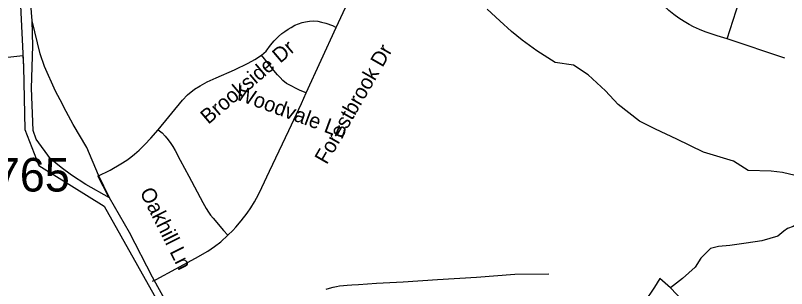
# Model space of a CAD drawing. Extents: x 1268485 to 1426702, y 514839 to 616766.
# Drawn here: x 1353261 to 1356649, y 536706 to 537907 of the extents above; entities that cross this region are included whole.
import ezdxf

# ---------------------------------------------------------------- set-up
doc = ezdxf.new("R2010")
doc.units = 0
for name, color, linetype in [('Old_Level_10', 7, 'Continuous'), ('Old_Level_29', 7, 'Continuous'), ('Old_Level_32', 7, 'Continuous'), ('Old_Level_35', 7, 'Continuous'), ('Old_Level_48', 7, 'Continuous'), ('Old_Level_49', 7, 'Continuous'), ('Old_Level_59', 7, 'Continuous'), ('Old_Level_62', 7, 'Continuous'), ('Old_Level_8', 7, 'Continuous')]:
    doc.layers.add(name, color=color, linetype=linetype)

msp = doc.modelspace()

# ---------------------------------------------------------------- linework, layer by layer
at = {"layer": 'Old_Level_29'}
for points in [[(1353334.495, 537883.934), (1353321.615, 538048.981), (1353295.217, 538222.982), (1353269.34, 538440.014), (1353251.753, 538640.633), (1353216.579, 538846.826)], [(1353674.212, 537105.496), (1353625.123, 537204.352), (1353573.731, 537325.963), (1353513.749, 537428.344), (1353473.172, 537504.248), (1353467.592, 537517.191), (1353436.618, 537574.258), (1353387.875, 537682.4), (1353369.845, 537738.423), (1353334.495, 537883.934)], [(1354074.751, 536340.288), (1353982.322, 536540.293), (1353901.462, 536688.191), (1353863.033, 536757.196), (1353761.34, 536953.536), (1353674.212, 537105.496)]]:
    msp.add_lwpolyline(points, dxfattribs=at)
at = {"layer": 'Old_Level_32'}
for points in [[(1353338.442, 537402.064), (1353330.587, 537588.103), (1353337.047, 537773.265), (1353334.495, 537883.934)], [(1353674.212, 537105.496), (1353570.144, 537163.318), (1353506.688, 537205.18), (1353461.33, 537238.108), (1353414.297, 537277.274), (1353352.187, 537362.895), (1353338.442, 537402.064)]]:
    msp.add_lwpolyline(points, dxfattribs=at)
at = {"layer": 'Old_Level_35'}
for p, q in [((1354669.617, 537854.588), (1354838.273, 538212.763)), ((1354537.974, 537566.337), (1354669.617, 537854.588)), ((1356640.783, 537718.896), (1356387.954, 537804.043)), ((1353623.236, 537200.37), (1353666.502, 537115.991))]:
    msp.add_line(p, q, dxfattribs=at)
for points in [[(1356387.954, 537804.043), (1356427.529, 537926.818), (1356437.269, 537956.961), (1356445.266, 537984.386), (1356451.212, 538007.506), (1356453.878, 538031.138), (1356454.391, 538052.105), (1356454.391, 538074.148), (1356452.238, 538095.114), (1356447.419, 538117.67), (1356440.96, 538140.79), (1356434.501, 538159.04), (1356426.504, 538178.417), (1356414.098, 538203.177), (1356404.973, 538223.067), (1356396.361, 538241.317), (1356387.749, 538261.771), (1356382.417, 538282.174), (1356377.496, 538303.704), (1356373.703, 538328.413), (1356374.83, 538350.507), (1356375.856, 538378.446), (1356391.03, 538466.054), (1356379.649, 538548.331)], [(1356387.954, 537804.043), (1356344.278, 537817.679), (1356290.964, 537835.416), (1356265.743, 537845.618), (1356240.521, 537857.511), (1356221.144, 537867.199), (1356198.486, 537880.63), (1356175.417, 537895.138), (1356153.887, 537910.67), (1356131.844, 537928.459), (1356109.801, 537949.425), (1356082.426, 537977.927), (1356062.536, 538001.56), (1356045.824, 538024.679), (1356033.521, 538044.056), (1356020.5, 538066.049), (1356008.71, 538088.707), (1355997.535, 538113.928), (1355987.282, 538141.866), (1355979.08, 538169.292), (1355965.751, 538221.427)], [(1354341.226, 537733.044), (1354361.629, 537750.319), (1354381.109, 537776.669), (1354396.795, 537795.636), (1354416.583, 537813.937), (1354431.039, 537827.163), (1354444.265, 537835.878), (1354458.619, 537846.489), (1354472.46, 537854.691), (1354488.454, 537864.123), (1354504.55, 537870.737), (1354520.749, 537875.76), (1354535.718, 537879.041), (1354553.353, 537881.604), (1354571.295, 537882.886), (1354589.852, 537881.399), (1354605.538, 537878.067), (1354624.096, 537873.146), (1354653.111, 537862.432), (1354669.617, 537854.588)], [(1353888.471, 537404.448), (1353995.406, 537535.374), (1354016.424, 537557.622), (1354046.772, 537583.612), (1354072.403, 537598.376), (1354102.751, 537614.627), (1354142.223, 537632.517), (1354222.706, 537668.555), (1354282.581, 537697.673), (1354311.801, 537714.025), (1354341.226, 537733.044)], [(1354537.974, 537566.337), (1354511.727, 537576.743), (1354493.478, 537585.509), (1354472.255, 537597.145), (1354452.16, 537608.68), (1354435.858, 537621.239), (1354423.657, 537633.747), (1354411.764, 537646.307), (1354396.078, 537665.735), (1354374.137, 537692.7), (1354341.226, 537733.044)], [(1354193.794, 536940.774), (1354215.837, 536961.997), (1354228.55, 536976.299), (1354252.336, 537003.571), (1354278.378, 537038.481), (1354294.987, 537060.729), (1354311.596, 537088.36), (1354329.231, 537119.938), (1354343.892, 537150.901), (1354376.495, 537222.362), (1354461.9, 537401.628), (1354517.981, 537520.046), (1354537.974, 537566.337)], [(1353623.236, 537200.37), (1353677.575, 537227.078), (1353723.609, 537254.914), (1353749.754, 537271.574), (1353767.901, 537284.441), (1353784.51, 537297.872), (1353803.887, 537315.456), (1353829.621, 537340.523), (1353855.048, 537367.436), (1353888.471, 537404.448)], [(1353888.471, 537404.448), (1353905.491, 537391.017), (1353918.204, 537375.894), (1353931.84, 537359.798), (1353943.425, 537344.368), (1353952.653, 537330.424), (1353962.393, 537314.02), (1353985.153, 537271.574), (1354023.088, 537200.421), (1354084.399, 537085.08), (1354098.752, 537058.833), (1354109.21, 537041.814), (1354117.617, 537029.664), (1354129.408, 537015.362), (1354174.622, 536961.484), (1354193.794, 536940.774)], [(1353863.352, 536738.49), (1353879.347, 536746.744), (1354052.513, 536839.683), (1354106.237, 536870.748), (1354135.457, 536891.561), (1354162.523, 536912.323), (1354193.794, 536940.774)], [(1354626.454, 536703.323), (1354640.09, 536708.245), (1354656.802, 536712.756), (1354670.848, 536715.832), (1354684.894, 536717.831), (1354701.708, 536720.087), (1354718.625, 536721.42), (1354738.412, 536722.547), (1354768.452, 536724.803), (1354847.397, 536729.878), (1354963.867, 536735.568), (1355115.4, 536746.744), (1355287.132, 536756.073), (1355454.659, 536769.76), (1355603.63, 536771.247)]]:
    msp.add_lwpolyline(points, dxfattribs=at)
at = {"layer": 'Old_Level_48'}
msp.add_lwpolyline([(1353259.444, 538428.006), (1353295.43, 537681.86), (1353302.232, 537406.035), (1353363.362, 537246.926), (1353650.667, 537069.458), (1353870.731, 536677.805), (1354225.278, 535986.292), (1355148.323, 536194.358), (1355506.428, 536349.51), (1355510.699, 536135.484), (1356240.89, 536105.62), (1356386.567, 536461.884), (1357135.009, 536647.206), (1357849.282, 537192.793), (1358039.715, 537106.175), (1358357.584, 537271.404), (1357636.264, 535918.976), (1357514.007, 535753.747), (1357399.372, 535621.082), (1356932.634, 535379.971), (1356656.606, 535204.159), (1356152.417, 534709.271)], dxfattribs=at)
at = {"layer": 'Old_Level_49'}
for points in [[(1353079.411, 537708.307), (1353293.08, 537730.577)], [(1353293.08, 537730.577), (1353295.43, 537681.86), (1353302.232, 537406.035), (1353363.362, 537246.926), (1353650.667, 537069.458), (1353870.731, 536677.805), (1354225.278, 535986.292), (1355148.323, 536194.358), (1355560.865, 536332.961), (1355491.832, 536139.771), (1356189.973, 536205.517), (1356386.567, 536461.884), (1357135.009, 536647.206), (1357849.282, 537192.793), (1358039.715, 537106.175), (1358357.584, 537271.404), (1357636.264, 535918.976), (1357514.007, 535753.747), (1357399.372, 535621.082), (1356932.634, 535379.971), (1356656.606, 535204.159), (1356152.417, 534709.271)]]:
    msp.add_lwpolyline(points, dxfattribs=at)
at = {"layer": 'Old_Level_59'}
for points in [[(1356686.961, 537203.445), (1356630.661, 537217.103), (1356581.184, 537222.224), (1356480.526, 537225.639), (1356415.695, 537266.614), (1356284.327, 537305.881), (1356166.607, 537363.928), (1356072.773, 537406.61), (1356002.824, 537442.463), (1355909.415, 537516.302), (1355853.969, 537576.056), (1355777.616, 537645.64), (1355712.512, 537688.804), (1355632.178, 537699.834), (1355551.139, 537751.052), (1355487.162, 537798.002), (1355440.244, 537836.416), (1355389.062, 537883.366), (1355333.678, 537935.225)], [(1356858.036, 537187.349), (1356827.073, 537144.493), (1356800.313, 537113.017), (1356764.839, 537045.607), (1356717.883, 537004.699), (1356677.385, 536979.273), (1356653.086, 536969.891), (1356636.887, 536958.767), (1356610.333, 536937.134), (1356539.897, 536916.373), (1356471.615, 536906.274), (1356399.334, 536895.406), (1356349.199, 536890.69), (1356314.955, 536883.154), (1356300.704, 536869.518), (1356272.099, 536840.555), (1356247.185, 536800.826), (1356192.026, 536750.229), (1356139.02, 536709.475)]]:
    msp.add_lwpolyline(points, dxfattribs=at)
at = {"layer": 'Old_Level_62'}
for points in [[(1356686.961, 537203.445), (1356630.661, 537217.103), (1356581.184, 537222.224), (1356480.526, 537225.639), (1356415.695, 537266.614), (1356284.327, 537305.881), (1356166.607, 537363.928), (1356072.773, 537406.61), (1356002.824, 537442.463), (1355909.415, 537516.302), (1355853.969, 537576.056), (1355777.616, 537645.64), (1355712.512, 537688.804), (1355632.178, 537699.834), (1355551.139, 537751.052), (1355487.162, 537798.002), (1355440.244, 537836.416), (1355389.062, 537883.366), (1355333.678, 537935.225)], [(1356858.036, 537187.349), (1356827.073, 537144.493), (1356800.313, 537113.017), (1356764.839, 537045.607), (1356717.883, 537004.699), (1356677.385, 536979.273), (1356653.086, 536969.891), (1356636.887, 536958.767), (1356610.333, 536937.134), (1356539.897, 536916.373), (1356471.615, 536906.274), (1356399.334, 536895.406), (1356349.199, 536890.69), (1356314.955, 536883.154), (1356300.704, 536869.518), (1356272.099, 536840.555), (1356247.185, 536800.826), (1356192.026, 536750.229), (1356139.02, 536709.475)], [(1356139.02, 536709.475), (1356091.961, 536750.588), (1356069.2, 536712.5), (1356023.576, 536645.294)], [(1356270.151, 536570.604), (1356139.02, 536709.475)]]:
    msp.add_lwpolyline(points, dxfattribs=at)

# ---------------------------------------------------------------- texts
at = {"layer": 'Old_Level_10'}
for s, height, rotation, p in [('Brookside Dr', 65.61666, 40.377131, (1354108.078, 537426.045)), ('Forestbrook Dr', 65.61666, 60.156553, (1354628.146, 537248.48)), ('Woodvale Ln', 65.61666, 339.752322, (1354222.989, 537540.21)), ('Oakhill Ln', 65.6167, 296.665225, (1353805.3, 537131.01))]:
    msp.add_text(s, height=height, rotation=rotation, dxfattribs=at).set_placement(p)
at = {"layer": 'Old_Level_8'}
msp.add_text('2765', height=147.6375, dxfattribs=at).set_placement((1353060.366, 537133.076))

doc.saveas('drawing.dxf')
